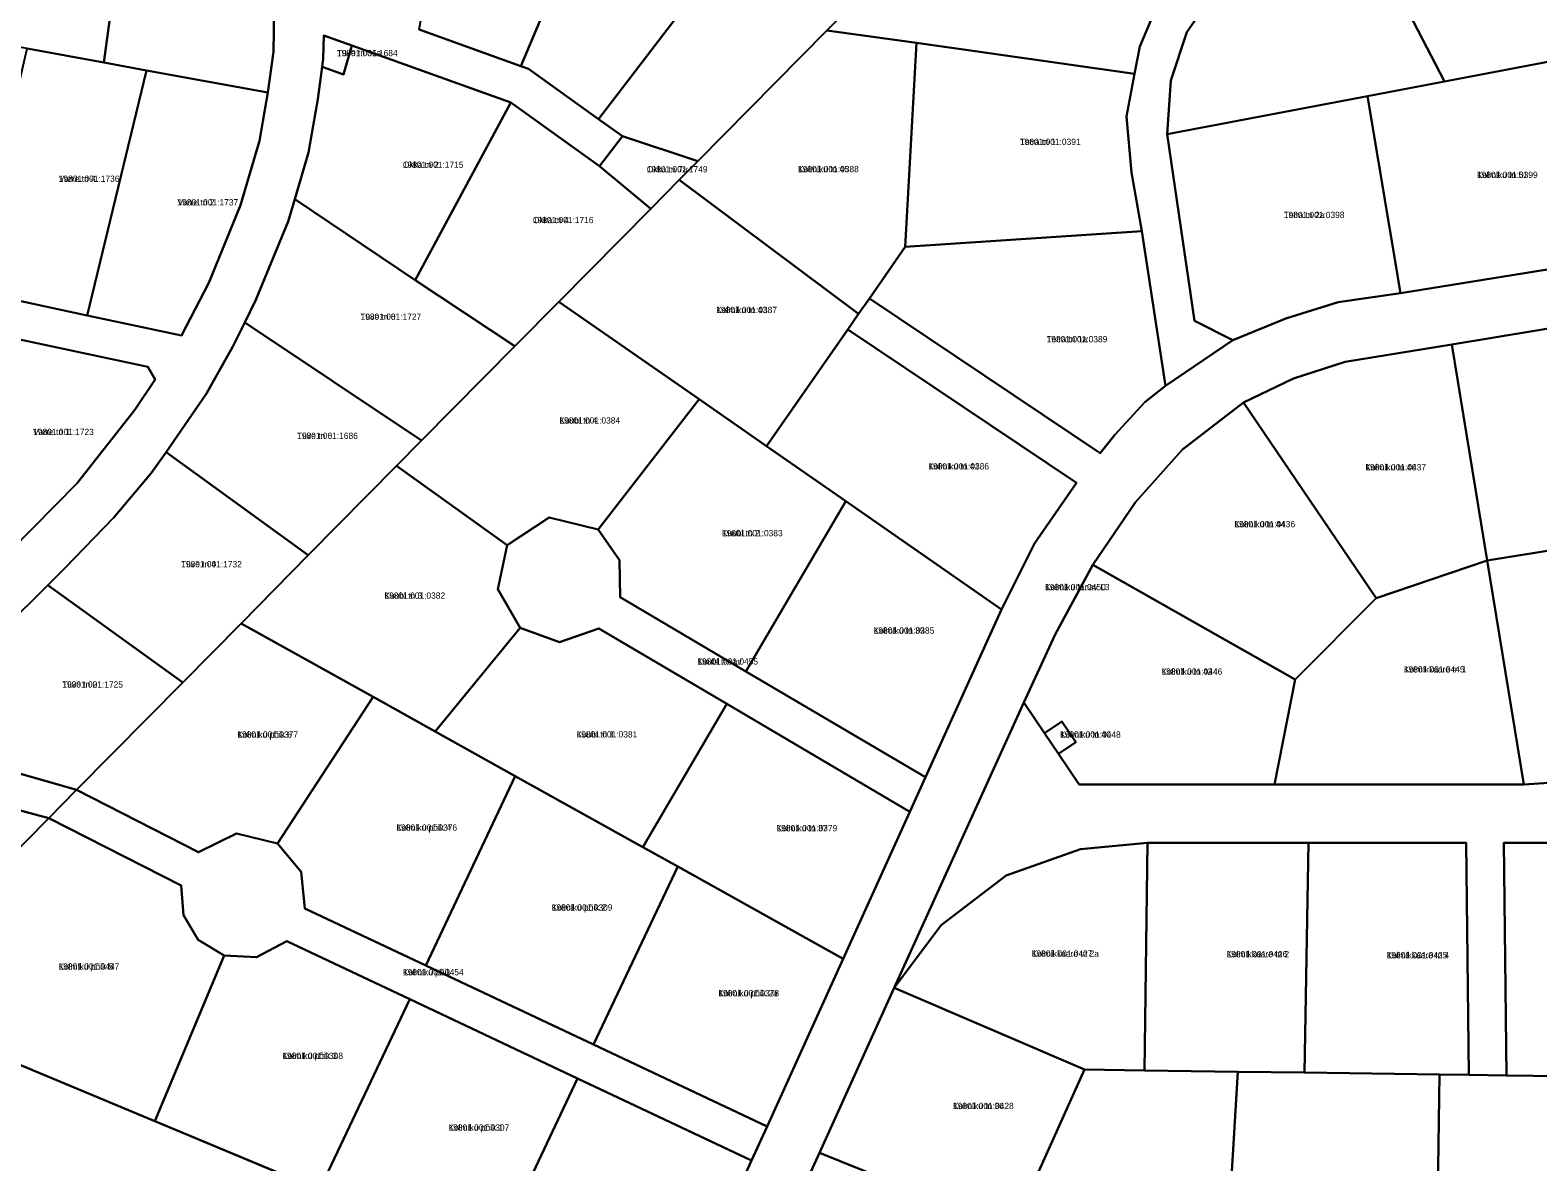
# Model space of a CAD drawing. Extents: x 516875 to 535633, y 6574491 to 6593094.
# Drawn here: x 525525.2 to 525885.6, y 6591597.2 to 6591867.8 of the extents above; entities that cross this region are included whole.
import ezdxf

# ---------------------------------------------------------------- set-up
doc = ezdxf.new("R2010")
doc.units = 0
for name, color, linetype in [('L_AADRESS', 7, 'Continuous'), ('PIIR', 7, 'Continuous'), ('TUNNUS', 7, 'Continuous')]:
    doc.layers.add(name, color=color, linetype=linetype)

msp = doc.modelspace()

# ---------------------------------------------------------------- linework, layer by layer
at = {"layer": 'PIIR'}
for points in [[(525627.74, 6591920.35), (525640, 6591916.85), (525663.93, 6591910.02), (525642.53, 6591859.18), (525618.2, 6591867.9)], [(525513.18, 6591915.25), (525549.45, 6591908.58), (525542.83, 6591859.99), (525524.5, 6591863.34), (525506.43, 6591866.65)], [(525851.18, 6591908.99), (525889.97, 6591912.7), (525890, 6591860.54), (525863.22, 6591855.47), (525843.14, 6591894.24), (525849.42, 6591900.38)], [(525549.45, 6591908.58), (525579.28, 6591903.09), (525583.6, 6591877.47), (525583.35, 6591862.56), (525582.05, 6591852.82), (525553.03, 6591858.13), (525542.83, 6591859.99)], [(525663.93, 6591910.02), (525668.83, 6591908.63), (525671.19, 6591907.44), (525697.56, 6591894.22), (525661.09, 6591846.49), (525644.36, 6591858.52), (525642.53, 6591859.18)], [(525753.86, 6591906.41), (525798.77, 6591879.78), (525794.84, 6591874.23), (525790.41, 6591863.83), (525789.2, 6591857.34), (525737.07, 6591864.69), (525715.64, 6591867.71), (525727.16, 6591879.38)], [(525697.56, 6591894.22), (525699.8, 6591893.1), (525727.16, 6591879.38), (525715.64, 6591867.71), (525684.78, 6591836.46), (525666.78, 6591842.41), (525661.09, 6591846.49)], [(525826.85, 6591895.87), (525834.76, 6591892.63), (525843.14, 6591894.24), (525863.22, 6591855.47), (525844.87, 6591851.99), (525797, 6591842.92), (525797.87, 6591855.71), (525801.71, 6591867.29), (525811.46, 6591881.43)], [(525595.42, 6591866.5), (525602.13, 6591864.09), (525600.12, 6591857.12), (525594.98, 6591858.96), (525595.25, 6591860.97)], [(525715.64, 6591867.71), (525737.07, 6591864.69), (525734.37, 6591815.92), (525725.79, 6591803.59), (525723.23, 6591799.9), (525680.32, 6591831.94), (525684.78, 6591836.46)], [(525524.5, 6591863.34), (525542.83, 6591859.99), (525553.03, 6591858.13), (525538.83, 6591799.57), (525511.11, 6591805.54)], [(525602.13, 6591864.09), (525640.14, 6591850.43), (525617.21, 6591808), (525588.45, 6591827.38), (525591.72, 6591838.54), (525593.95, 6591851.23), (525594.98, 6591858.96), (525600.12, 6591857.12)], [(525737.07, 6591864.69), (525789.2, 6591857.34), (525787.26, 6591847.11), (525788.42, 6591833.71), (525790.91, 6591819.66), (525734.37, 6591815.92)], [(525553.03, 6591858.13), (525582.05, 6591852.82), (525580.01, 6591841.28), (525575.52, 6591825.93), (525567.93, 6591807.35), (525561.36, 6591794.73), (525538.83, 6591799.57)], [(525844.87, 6591851.99), (525863.22, 6591855.47), (525890, 6591860.54), (525897.17, 6591812.08), (525852.77, 6591804.89)], [(525640.14, 6591850.43), (525661.31, 6591835.26), (525673.53, 6591825.07), (525651.57, 6591802.83), (525641.07, 6591792.19), (525617.21, 6591808)], [(525797, 6591842.92), (525844.87, 6591851.99), (525852.77, 6591804.89), (525837.83, 6591802.74), (525825.3, 6591798.81), (525812.68, 6591793.67), (525803.52, 6591798.26)], [(525666.78, 6591842.41), (525684.78, 6591836.46), (525680.32, 6591831.94), (525673.53, 6591825.07), (525661.31, 6591835.26)], [(525680.32, 6591831.94), (525723.23, 6591799.9), (525720.66, 6591796.2), (525701.24, 6591768.28), (525685.09, 6591779.51), (525651.57, 6591802.83), (525673.53, 6591825.07)], [(525588.45, 6591827.38), (525617.21, 6591808), (525641.07, 6591792.19), (525618.79, 6591769.63), (525576.52, 6591797.85), (525579.2, 6591803.3), (525586.86, 6591821.97)], [(525734.37, 6591815.92), (525790.91, 6591819.66), (525796.55, 6591782.74), (525791.67, 6591778.85), (525784.45, 6591771.02), (525780.94, 6591766.6), (525725.79, 6591803.59)], [(525651.57, 6591802.83), (525685.09, 6591779.51), (525661, 6591748.34), (525649.29, 6591751.25), (525639.23, 6591744.6), (525612.81, 6591763.57), (525618.79, 6591769.63), (525641.07, 6591792.19)], [(525576.52, 6591797.85), (525618.79, 6591769.63), (525612.81, 6591763.57), (525591.71, 6591742.2), (525557.72, 6591766.86), (525567.34, 6591780.89), (525573.68, 6591792.16)], [(525864.97, 6591792.63), (525905, 6591799.19), (525913.11, 6591747.37), (525873.43, 6591740.94)], [(525518.63, 6591794.71), (525553.32, 6591787.25), (525555.14, 6591784.21), (525550.23, 6591776.96), (525536.45, 6591759.46), (525515.15, 6591737.83), (525496.75, 6591741.54)], [(525720.66, 6591796.2), (525775.33, 6591759.52), (525765.25, 6591745.03), (525757.35, 6591729.25), (525720.15, 6591755.13), (525701.24, 6591768.28)], [(525815.25, 6591778.77), (525827.18, 6591784.45), (525839.5, 6591788.46), (525864.97, 6591792.63), (525873.43, 6591740.94), (525846.9, 6591731.99)], [(525685.09, 6591779.51), (525701.24, 6591768.28), (525720.15, 6591755.13), (525696.29, 6591714.46), (525666.21, 6591732.2), (525666.11, 6591741.07), (525661, 6591748.34)], [(525815.25, 6591778.77), (525846.9, 6591731.99), (525827.58, 6591712.48), (525779.19, 6591739.89), (525789.42, 6591754.88), (525800.61, 6591767.53)], [(525557.72, 6591766.86), (525591.71, 6591742.2), (525575.65, 6591725.94), (525561.69, 6591711.81), (525529.43, 6591735.03), (525533.55, 6591739.11), (525545.22, 6591751.24), (525554.15, 6591761.86)], [(525612.81, 6591763.57), (525639.23, 6591744.6), (525637.01, 6591734.14), (525642.33, 6591724.86), (525622.06, 6591700.08), (525607.22, 6591708.35), (525575.65, 6591725.94), (525591.71, 6591742.2)], [(525720.15, 6591755.13), (525757.35, 6591729.25), (525739.2, 6591689.16), (525696.29, 6591714.46)], [(525639.23, 6591744.6), (525649.29, 6591751.25), (525661, 6591748.34), (525666.11, 6591741.07), (525666.21, 6591732.2), (525696.29, 6591714.46), (525739.2, 6591689.16), (525735.47, 6591680.91), (525691.74, 6591706.69), (525661.16, 6591724.72), (525651.72, 6591721.47), (525642.33, 6591724.86), (525637.01, 6591734.14)], [(525873.43, 6591740.94), (525913.11, 6591747.37), (525921.56, 6591693.39), (525908.27, 6591690.28), (525894.26, 6591688.18), (525882.19, 6591687.44)], [(525779.19, 6591739.89), (525827.58, 6591712.48), (525822.6, 6591687.44), (525775.9, 6591687.43), (525770.98, 6591694.74), (525775.12, 6591697.53), (525771.77, 6591702.51), (525767.62, 6591699.71), (525762.68, 6591706.99), (525770.24, 6591723.31)], [(525827.58, 6591712.48), (525846.9, 6591731.99), (525873.43, 6591740.94), (525882.19, 6591687.44), (525822.6, 6591687.44)], [(525529.43, 6591735.03), (525561.69, 6591711.81), (525536.3, 6591686.1), (525504.21, 6591695.28), (525501.1, 6591705.63), (525508.96, 6591714.79)], [(525575.65, 6591725.94), (525607.22, 6591708.35), (525584.34, 6591673.33), (525574.52, 6591675.68), (525565.43, 6591671.27), (525536.3, 6591686.1), (525561.69, 6591711.81)], [(525642.33, 6591724.86), (525651.72, 6591721.47), (525661.16, 6591724.72), (525691.74, 6591706.69), (525671.65, 6591672.44), (525641.17, 6591689.43), (525622.06, 6591700.08)], [(525607.22, 6591708.35), (525622.06, 6591700.08), (525641.17, 6591689.43), (525619.77, 6591644.15), (525590.84, 6591657.8), (525589.98, 6591666.56), (525584.34, 6591673.33)], [(525691.74, 6591706.69), (525735.47, 6591680.91), (525719.53, 6591645.76), (525680.01, 6591667.79), (525671.65, 6591672.44)], [(525767.62, 6591699.71), (525771.77, 6591702.51), (525775.12, 6591697.53), (525770.98, 6591694.74)], [(525488.69, 6591690.37), (525529.66, 6591679.38), (525486.4, 6591635.57), (525460.06, 6591645.21), (525470.63, 6591663.46)], [(525641.17, 6591689.43), (525671.65, 6591672.44), (525680.01, 6591667.79), (525659.9, 6591625.23), (525619.77, 6591644.15)], [(525529.66, 6591679.38), (525536.3, 6591686.1), (525565.43, 6591671.27), (525574.52, 6591675.68), (525584.34, 6591673.33), (525589.98, 6591666.56), (525590.84, 6591657.8), (525619.77, 6591644.15), (525659.9, 6591625.23), (525701.36, 6591605.66), (525697.65, 6591597.48), (525656.07, 6591617.13), (525615.96, 6591636.08), (525586.56, 6591649.98), (525579.31, 6591646.11), (525571.56, 6591646.49), (525565.41, 6591650.29), (525561.87, 6591656.15), (525561.35, 6591663.25)], [(525529.66, 6591679.38), (525561.35, 6591663.25), (525561.87, 6591656.15), (525565.41, 6591650.29), (525571.56, 6591646.49), (525555.03, 6591606.91), (525486.4, 6591635.57)], [(525877.4, 6591673.44), (525890.08, 6591673.44), (525904.66, 6591675.57), (525922.76, 6591617.26), (525878.05, 6591617.87)], [(525731.75, 6591638.8), (525742.92, 6591653.77), (525758.46, 6591665.64), (525776.25, 6591671.93), (525792.25, 6591673.43), (525791.57, 6591619.05), (525777.25, 6591619.25)], [(525792.25, 6591673.43), (525830.77, 6591673.44), (525829.82, 6591618.53), (525813.87, 6591618.74), (525791.57, 6591619.05)], [(525830.77, 6591673.44), (525868.41, 6591673.44), (525869.04, 6591617.99), (525862.04, 6591618.09), (525829.82, 6591618.53)], [(525680.01, 6591667.79), (525719.53, 6591645.76), (525701.36, 6591605.66), (525659.9, 6591625.23)], [(525571.56, 6591646.49), (525579.31, 6591646.11), (525586.56, 6591649.98), (525615.96, 6591636.08), (525594.4, 6591590.48), (525555.03, 6591606.91)], [(525731.75, 6591638.8), (525777.25, 6591619.25), (525759.95, 6591580.82), (525713.88, 6591599.39)], [(525486.4, 6591635.57), (525555.03, 6591606.91), (525587.04, 6591593.55), (525316.61, 6591142.92), (525304.15, 6591167.54), (525307.11, 6591168.03), (525303.61, 6591182.79)], [(525615.96, 6591636.08), (525656.07, 6591617.13), (525635.39, 6591573.37), (525594.4, 6591590.48)], [(525656.07, 6591617.13), (525697.65, 6591597.48), (525678.55, 6591555.34), (525635.39, 6591573.37)], [(525777.25, 6591619.25), (525791.57, 6591619.05), (525813.87, 6591618.74), (525810.95, 6591569.67), (525804.54, 6591568.64), (525799.17, 6591565.01), (525759.95, 6591580.82)], [(525813.87, 6591618.74), (525829.82, 6591618.53), (525862.04, 6591618.09), (525861.66, 6591590.15), (525822.41, 6591563.19), (525817.43, 6591567.75), (525810.95, 6591569.67)], [(525862.04, 6591618.09), (525869.04, 6591617.99), (525878.05, 6591617.87), (525922.76, 6591617.26), (525933.82, 6591617.1), (525885.7, 6591567.04), (525861.66, 6591590.15)], [(525713.88, 6591599.39), (525759.95, 6591580.82), (525799.17, 6591565.01), (525804.54, 6591568.64), (525810.95, 6591569.67), (525817.43, 6591567.75), (525822.41, 6591563.19), (525825.03, 6591555.53), (525823.28, 6591547.63), (525817.75, 6591541.82), (525808.85, 6591539.74), (525800.58, 6591543.06), (525796.07, 6591549.27), (525795.22, 6591556.9), (525756.26, 6591572.6), (525710.16, 6591591.18)]]:
    msp.add_lwpolyline(points, close=True, dxfattribs=at)
for points in [[(525511.11, 6591805.54), (525538.83, 6591799.57), (525561.36, 6591794.73), (525567.93, 6591807.35), (525575.52, 6591825.93), (525580.01, 6591841.28), (525582.05, 6591852.82), (525583.35, 6591862.56), (525583.6, 6591877.47), (525579.28, 6591903.09), (525549.45, 6591908.58), (525513.18, 6591915.25)], [(525811.46, 6591881.43), (525801.71, 6591867.29), (525797.87, 6591855.71), (525797, 6591842.92), (525803.52, 6591798.26), (525812.68, 6591793.67), (525796.55, 6591782.74), (525790.91, 6591819.66), (525788.42, 6591833.71), (525787.26, 6591847.11), (525789.2, 6591857.34), (525790.41, 6591863.83), (525794.84, 6591874.23)], [(525618.2, 6591867.9), (525642.53, 6591859.18), (525644.36, 6591858.52), (525661.09, 6591846.49), (525666.78, 6591842.41), (525661.31, 6591835.26), (525640.14, 6591850.43), (525602.13, 6591864.09), (525595.42, 6591866.5), (525595.25, 6591860.97), (525594.98, 6591858.96), (525593.95, 6591851.23), (525591.72, 6591838.54), (525588.45, 6591827.38), (525586.86, 6591821.97), (525579.2, 6591803.3), (525576.52, 6591797.85), (525573.68, 6591792.16), (525567.34, 6591780.89), (525557.72, 6591766.86), (525554.15, 6591761.86), (525545.22, 6591751.24), (525533.55, 6591739.11), (525529.43, 6591735.03), (525508.96, 6591714.79)], [(525678.55, 6591555.34), (525697.65, 6591597.48), (525701.36, 6591605.66), (525719.53, 6591645.76), (525735.47, 6591680.91), (525739.2, 6591689.16), (525757.35, 6591729.25), (525765.25, 6591745.03), (525775.33, 6591759.52), (525720.66, 6591796.2), (525723.23, 6591799.9), (525725.79, 6591803.59), (525780.94, 6591766.6), (525784.45, 6591771.02), (525791.67, 6591778.85), (525796.55, 6591782.74), (525812.68, 6591793.67), (525825.3, 6591798.81), (525837.83, 6591802.74), (525852.77, 6591804.89), (525897.17, 6591812.08)], [(525905, 6591799.19), (525864.97, 6591792.63), (525839.5, 6591788.46), (525827.18, 6591784.45), (525815.25, 6591778.77), (525800.61, 6591767.53), (525789.42, 6591754.88), (525779.19, 6591739.89), (525770.24, 6591723.31), (525762.68, 6591706.99), (525731.75, 6591638.8), (525713.88, 6591599.39), (525710.16, 6591591.18)], [(525515.15, 6591737.83), (525536.45, 6591759.46), (525550.23, 6591776.96), (525555.14, 6591784.21), (525553.32, 6591787.25), (525518.63, 6591794.71)], [(525890.08, 6591673.44), (525877.4, 6591673.44), (525878.05, 6591617.87), (525869.04, 6591617.99), (525868.41, 6591673.44), (525830.77, 6591673.44), (525792.25, 6591673.43), (525776.25, 6591671.93), (525758.46, 6591665.64), (525742.92, 6591653.77), (525731.75, 6591638.8), (525762.68, 6591706.99), (525767.62, 6591699.71), (525770.98, 6591694.74), (525775.9, 6591687.43), (525822.6, 6591687.44), (525882.19, 6591687.44), (525894.26, 6591688.18)], [(525504.21, 6591695.28), (525536.3, 6591686.1), (525529.66, 6591679.38), (525488.69, 6591690.37)]]:
    msp.add_lwpolyline(points, dxfattribs=at)

# ---------------------------------------------------------------- texts
at = {"layer": 'L_AADRESS'}
for s, p in [('Tüve tn 36a', (525598.55, 6591861.53)), ('Tetra tn 1', (525761.78, 6591840.31)), ('Okka tn 2', (525614.3, 6591834.84)), ('Varre tn 4', (525532.07, 6591831.49)), ('Okka tn 7a', (525672.61, 6591833.74)), ('Kolmiku tn 45', (525708.76, 6591833.8)), ('Kolmiku tn 51', (525871.02, 6591832.4)), ('Varre tn 2', (525560.44, 6591825.85)), ('Okka tn 4', (525645.37, 6591821.61)), ('Tetra tn 2a', (525824.85, 6591822.83)), ('Tüve tn 8', (525604.19, 6591798.5)), ('Kolmiku tn 43', (525689.21, 6591800.11)), ('Tetra tn 1a', (525768.17, 6591793.13)), ('Kuubi tn 4', (525651.72, 6591773.71)), ('Varre tn 1', (525525.95, 6591770.96)), ('Tüve tn 6', (525589.04, 6591770.03)), ('Kolmiku tn 41', (525739.89, 6591762.73)), ('Kolmiku tn 46', (525844.34, 6591762.51)), ('Kolmiku tn 44', (525813.04, 6591748.9)), ('Kuubi tn 2', (525690.57, 6591746.76)), ('Tüve tn 4', (525561.32, 6591739.33)), ('Kolmiku tänav L3', (525767.8, 6591733.87)), ('Kuubi tn 3', (525609.9, 6591731.82)), ('Kolmiku tn 39', (525726.82, 6591723.47)), ('Kuubi tänav', (525684.68, 6591716.08)), ('Kolmiku tn 42', (525795.63, 6591713.66)), ('Kolmikkaare tn 1', (525853.54, 6591714.19)), ('Tüve tn 2', (525532.9, 6591710.57)), ('Kolmiku põik 6', (525574.75, 6591698.61)), ('Kuubi tn 1', (525655.82, 6591698.65)), ('Kolmiku tn 40', (525771.37, 6591698.62)), ('Kolmiku põik 4', (525612.76, 6591676.36)), ('Kolmiku tn 37', (525703.61, 6591676.23)), ('Kolmiku põik 2', (525649.89, 6591657.26)), ('Kolmikkaare tn 2a', (525764.61, 6591646.24)), ('Kolmikkaare tn 2', (525811.17, 6591646.11)), ('Kolmikkaare tn 4', (525849.43, 6591645.85)), ('Kolmiku põik 5', (525532.02, 6591643.15)), ('Kolmiku põik', (525614.33, 6591641.79)), ('Kolmiku põik 2a', (525689.71, 6591636.77)), ('Kolmiku põik 3', (525585.5, 6591621.8)), ('Kolmiku tn 36', (525745.8, 6591609.81)), ('Kolmiku põik 1', (525625.23, 6591604.65))]:
    msp.add_text(s, height=1.5, dxfattribs=at).set_placement(p)
at = {"layer": 'TUNNUS'}
for s, p in [('19801:001:1684', (525598.55, 6591861.53)), ('19801:001:0391', (525761.78, 6591840.31)), ('19801:001:1715', (525614.3, 6591834.84)), ('19801:001:1736', (525532.07, 6591831.49)), ('19801:001:1749', (525672.61, 6591833.74)), ('19801:001:0388', (525708.76, 6591833.8)), ('19801:001:0399', (525871.02, 6591832.4)), ('19801:001:1737', (525560.44, 6591825.85)), ('19801:001:1716', (525645.37, 6591821.61)), ('19801:001:0398', (525824.85, 6591822.83)), ('19801:001:1727', (525604.19, 6591798.5)), ('19801:001:0387', (525689.21, 6591800.11)), ('19801:001:0389', (525768.17, 6591793.13)), ('19801:001:0384', (525651.72, 6591773.71)), ('19801:001:1723', (525525.95, 6591770.96)), ('19801:001:1686', (525589.04, 6591770.03)), ('19801:001:0386', (525739.89, 6591762.73)), ('19801:001:0437', (525844.34, 6591762.51)), ('19801:001:0436', (525813.04, 6591748.9)), ('19801:001:0383', (525690.57, 6591746.76)), ('19801:001:1732', (525561.32, 6591739.33)), ('19801:001:0450', (525767.8, 6591733.87)), ('19801:001:0382', (525609.9, 6591731.82)), ('19801:001:0385', (525726.82, 6591723.47)), ('19801:001:0455', (525684.68, 6591716.08)), ('19801:001:0446', (525795.63, 6591713.66)), ('19801:001:0445', (525853.54, 6591714.19)), ('19801:001:1725', (525532.9, 6591710.57)), ('19801:001:0377', (525574.75, 6591698.61)), ('19801:001:0381', (525655.82, 6591698.65)), ('19801:001:0448', (525771.37, 6591698.62)), ('19801:001:0376', (525612.76, 6591676.36)), ('19801:001:0379', (525703.61, 6591676.23)), ('19801:001:0309', (525649.89, 6591657.26)), ('19801:001:0427', (525764.61, 6591646.24)), ('19801:001:0426', (525811.17, 6591646.11)), ('19801:001:0425', (525849.43, 6591645.85)), ('19801:001:0447', (525532.02, 6591643.15)), ('19801:001:0454', (525614.33, 6591641.79)), ('19801:001:0378', (525689.71, 6591636.77)), ('19801:001:0308', (525585.5, 6591621.8)), ('19801:001:0428', (525745.8, 6591609.81)), ('19801:001:0307', (525625.23, 6591604.65))]:
    msp.add_text(s, height=1.5, dxfattribs=at).set_placement(p)

doc.saveas('drawing.dxf')
